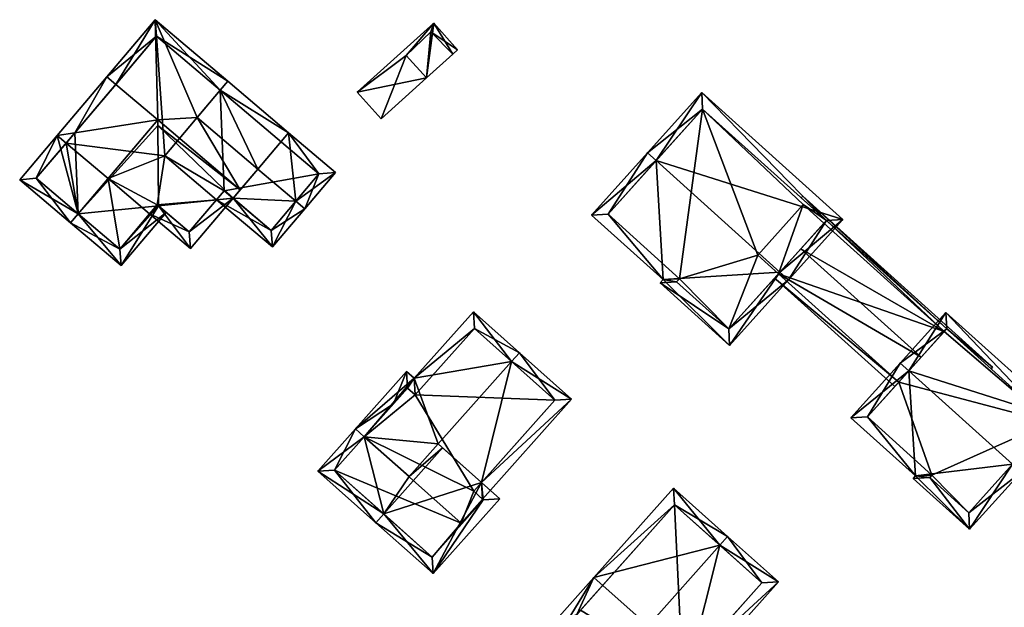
# Model space of a CAD drawing. Header units: inches. Extents: x 2685601 to 2690022, y 1235992 to 1239010.
# Tile 360 of 390: x 2689717 to 2689801, y 1237857 to 1237907. Entities that reach past the tile are written whole.
import ezdxf

# ---------------------------------------------------------------- set-up
doc = ezdxf.new("R2010")
doc.units = ezdxf.units.IN
doc.header["$MEASUREMENT"] = 0
doc.layers.add('Gebaeude Einzelhaus', color=10, linetype='Continuous')

msp = doc.modelspace()

# ---------------------------------------------------------------- meshes
at = {"layer": 'Gebaeude Einzelhaus'}
mesh = msp.add_polyface(dxfattribs=at)
corners = [(2689738.325, 1237887.986, 516.791), (2689741.086, 1237891.248, 519.438), (2689740.324, 1237891.893, 519.438), (2689734.977, 1237892.132, 517.411), (2689737.092, 1237894.629, 519.438), (2689733.567, 1237892.014, 516.791), (2689734.214, 1237892.778, 517.411), (2689739.703, 1237897.713, 516.791), (2689734.521, 1237902.1, 516.791), (2689733.875, 1237901.337, 517.446), (2689731.91, 1237899.016, 519.438), (2689743.698, 1237894.33, 516.791), (2689738.208, 1237889.395, 517.41), (2689742.288, 1237894.213, 517.446), (2689724.97, 1237901.843, 520.963), (2689728.321, 1237907.35, 516.791), (2689724.206, 1237902.49, 520.963), (2689728.553, 1237898.81, 520.963), (2689735.588, 1237892.854, 520.963), (2689721.479, 1237897.722, 517.524), (2689719.973, 1237897.49, 516.791), (2689720.736, 1237896.844, 516.791), (2689728.555, 1237898.327, 520.729), (2689728.605, 1237891.49, 517.428), (2689727.852, 1237890.818, 516.791), (2689731.354, 1237887.853, 516.791), (2689728.498, 1237891.581, 517.428), (2689734.977, 1237892.132, 520.361), (2689731.236, 1237889.263, 517.428), (2689734.214, 1237892.778, 520.361), (2689728.439, 1237905.94, 517.446), (2689716.781, 1237893.72, 516.791), (2689721.126, 1237890.041, 520.963), (2689721.773, 1237890.805, 520.963), (2689724.206, 1237902.49, 516.791), (2689724.97, 1237901.843, 517.524), (2689718.19, 1237893.838, 517.523), (2689725.424, 1237886.403, 516.791), (2689729.261, 1237890.935, 516.791), (2689725.306, 1237887.813, 517.533), (2689728.498, 1237891.581, 517.532), (2689733.567, 1237892.014, 508.582), (2689734.214, 1237892.778, 508.582), (2689738.208, 1237889.395, 508.582), (2689742.288, 1237894.213, 508.582), (2689733.875, 1237901.337, 508.582), (2689729.149, 1237895.755, 508.582), (2689728.439, 1237905.94, 508.582), (2689720.736, 1237896.844, 508.582), (2689727.852, 1237890.818, 508.582), (2689728.498, 1237891.581, 508.582), (2689731.236, 1237889.263, 508.582), (2689724.318, 1237893.81, 508.582), (2689718.19, 1237893.838, 508.582), (2689721.773, 1237890.805, 508.582), (2689725.306, 1237887.813, 508.582)]
mesh.append_faces([[corners[k] for k in face] for face in [(33, 39, 32), (32, 39, 37), (37, 39, 38), (38, 39, 23), (23, 39, 40), (37, 33, 32), (33, 22, 17), (38, 23, 37), (37, 23, 33), (33, 23, 22), (20, 36, 31), (31, 36, 32), (32, 36, 33), (20, 19, 36), (20, 34, 19), (19, 34, 35), (20, 19, 34), (34, 19, 35), (31, 33, 20), (20, 33, 19), (19, 33, 17), (31, 32, 33), (19, 16, 14), (19, 20, 16), (19, 21, 20), (8, 30, 15), (15, 30, 16), (16, 30, 14), (8, 9, 30), (25, 28, 27), (27, 28, 29), (25, 24, 28), (28, 24, 23), (23, 24, 26), (23, 27, 22), (22, 27, 18), (23, 25, 27), (26, 24, 23), (23, 24, 25), (17, 22, 18), (14, 19, 17), (19, 20, 21), (14, 16, 19), (19, 16, 20), (10, 18, 4), (10, 17, 18), (8, 15, 9), (9, 15, 10), (10, 15, 17), (17, 15, 14), (14, 15, 16), (7, 9, 8), (11, 13, 7), (7, 13, 9), (11, 1, 13), (13, 1, 2), (0, 12, 1), (1, 12, 2), (0, 5, 12), (12, 5, 3), (3, 5, 6), (7, 2, 11), (11, 2, 1), (7, 4, 2), (7, 9, 4), (4, 9, 10), (7, 8, 9), (0, 3, 5), (5, 3, 6), (0, 2, 3), (3, 2, 4), (0, 1, 2)]], dxfattribs={"color": 13})
mesh.append_faces([[corners[k] for k in face] for face in [(52, 55, 54), (52, 49, 55), (40, 26, 23), (39, 24, 40), (40, 24, 26), (39, 55, 24), (24, 55, 49), (39, 54, 55), (39, 33, 54), (52, 54, 48), (48, 54, 53), (33, 36, 54), (54, 36, 53), (19, 21, 36), (36, 21, 53), (53, 21, 48), (46, 47, 45), (46, 48, 47), (46, 52, 48), (51, 50, 41), (41, 50, 46), (46, 50, 52), (52, 50, 49), (27, 4, 18), (27, 3, 4), (29, 3, 27), (29, 6, 3), (28, 5, 29), (29, 5, 6), (28, 51, 5), (5, 51, 41), (23, 51, 28), (23, 50, 51), (23, 26, 50), (24, 50, 26), (24, 49, 50), (30, 19, 14), (19, 48, 21), (30, 47, 19), (19, 47, 48), (9, 45, 30), (30, 45, 47), (46, 42, 41), (42, 44, 43), (46, 45, 42), (42, 45, 44), (13, 44, 9), (9, 44, 45), (2, 12, 13), (13, 12, 44), (44, 12, 43), (3, 43, 12), (3, 42, 43), (3, 6, 42), (5, 42, 6), (5, 41, 42)]], dxfattribs={"color": 41})
mesh = msp.add_polyface(dxfattribs=at)
corners = [(2689753.705, 1237904.422, 518.122), (2689754.111, 1237904.788, 518.122), (2689752.075, 1237907.047, 518.122), (2689751.466, 1237902.404, 518.122), (2689745.557, 1237901.171, 518.122), (2689747.593, 1237898.913, 518.122), (2689749.74, 1237904.3, 518.122), (2689751.829, 1237906.316, 518.122), (2689751.829, 1237906.316, 512.8), (2689753.705, 1237904.422, 512.8), (2689749.74, 1237904.3, 512.8), (2689751.466, 1237902.404, 512.8)]
mesh.append_faces([[corners[k] for k in face] for face in [(7, 6, 2), (1, 7, 2), (0, 7, 1), (5, 6, 3), (2, 6, 4), (4, 6, 5), (3, 4, 5), (0, 2, 3), (3, 2, 4), (0, 1, 2)]], dxfattribs={"color": 13})
mesh.append_faces([[corners[k] for k in face] for face in [(8, 11, 10), (9, 11, 8), (0, 11, 9), (3, 11, 0), (10, 11, 6), (6, 11, 3), (8, 10, 7), (7, 10, 6), (9, 8, 0), (0, 8, 7)]], dxfattribs={"color": 41})
mesh = msp.add_polyface(dxfattribs=at)
corners = [(2689771.624, 1237885.211, 518.922), (2689771.373, 1237884.931, 518.649), (2689777.301, 1237879.593, 518.649), (2689771.042, 1237895.345, 524.083), (2689765.52, 1237890.708, 518.922), (2689770.299, 1237896.014, 524.083), (2689781.588, 1237885.848, 524.083), (2689782.331, 1237885.179, 524.083), (2689786.959, 1237890.318, 519.281), (2689774.926, 1237901.153, 519.281), (2689777.228, 1237881.005, 519.372), (2689772.784, 1237885.006, 519.373), (2689785.546, 1237890.244, 519.976), (2689775, 1237899.74, 519.976), (2689766.933, 1237890.781, 519.645), (2689773.035, 1237885.286, 519.645), (2689785.546, 1237890.244, 519.026), (2689775, 1237899.74, 513.158), (2689785.546, 1237890.244, 513.158), (2689766.933, 1237890.781, 513.158), (2689773.035, 1237885.286, 513.158), (2689772.784, 1237885.006, 513.158), (2689777.228, 1237881.005, 513.158), (2689783.376, 1237887.834, 521.177), (2689785.337, 1237890.012, 519.233), (2689781.46, 1237885.706, 519.24), (2689781.46, 1237885.706, 513.158), (2689785.337, 1237890.012, 513.158), (2689783.573, 1237891.6, 513.158), (2689779.695, 1237887.295, 513.158)]
mesh.append_faces([[corners[k] for k in face] for face in [(0, 15, 11), (5, 14, 4), (4, 14, 0), (0, 14, 15), (5, 3, 14), (9, 13, 5), (5, 13, 3), (7, 12, 8), (8, 12, 9), (9, 12, 13), (7, 6, 12), (11, 1, 0), (7, 10, 6), (10, 1, 11), (7, 2, 10), (10, 2, 1), (3, 9, 5), (7, 8, 6), (6, 8, 3), (3, 8, 9), (6, 2, 7), (3, 0, 6), (6, 0, 2), (5, 4, 3), (3, 4, 0), (0, 1, 2)]], dxfattribs={"color": 13})
mesh.append_faces([[corners[k] for k in face] for face in [(17, 20, 19), (20, 22, 21), (17, 29, 20), (20, 29, 22), (22, 29, 26), (18, 28, 17), (17, 28, 29), (18, 27, 28), (16, 27, 18), (16, 24, 27), (25, 22, 26), (25, 10, 22), (23, 6, 25), (25, 6, 10), (16, 12, 24), (24, 12, 23), (23, 12, 6), (10, 21, 22), (10, 11, 21), (11, 20, 21), (11, 15, 20), (15, 14, 20), (20, 14, 19), (14, 17, 19), (3, 13, 14), (14, 13, 17), (13, 16, 17), (17, 16, 18), (13, 12, 16)]], dxfattribs={"color": 41})
mesh = msp.add_polyface(dxfattribs=at)
corners = [(2689795.598, 1237880.771, 519.234), (2689783.376, 1237887.834, 521.177), (2689793.638, 1237878.594, 521.176), (2689785.337, 1237890.012, 519.233), (2689785.546, 1237890.244, 519.026), (2689795.808, 1237881.004, 519.025), (2689799.716, 1237877.735, 518.902), (2689799.592, 1237877.597, 519.025), (2689783.535, 1237892.306, 518.902), (2689783.41, 1237892.167, 519.026), (2689781.46, 1237885.706, 519.24), (2689791.721, 1237876.465, 519.24), (2689781.125, 1237885.334, 518.902), (2689791.386, 1237876.093, 518.902), (2689795.598, 1237880.771, 513.158), (2689785.337, 1237890.012, 513.158), (2689781.46, 1237885.706, 513.158), (2689791.721, 1237876.465, 513.158), (2689779.695, 1237887.295, 513.158), (2689783.573, 1237891.6, 513.158)]
mesh.append_faces([[corners[k] for k in face] for face in [(8, 4, 9), (4, 0, 3), (8, 5, 4), (4, 5, 0), (8, 6, 5), (5, 6, 7), (13, 12, 11), (11, 12, 10), (11, 12, 13), (11, 10, 12), (11, 2, 10), (10, 2, 1), (4, 8, 9), (4, 5, 8), (8, 5, 6), (6, 5, 7), (3, 0, 4), (4, 0, 5), (3, 1, 0), (0, 1, 2)]], dxfattribs={"color": 13})
mesh.append_faces([[corners[k] for k in face] for face in [(16, 14, 17), (16, 15, 14), (16, 19, 15), (16, 18, 19), (10, 17, 11), (10, 16, 17), (15, 3, 14), (14, 3, 0)]], dxfattribs={"color": 41})
mesh = msp.add_polyface(dxfattribs=at)
corners = [(2689756.151, 1237867.916, 516.848), (2689755.485, 1237867.169, 516.848), (2689756.231, 1237866.503, 516.377), (2689763.818, 1237875.016, 516.377), (2689758.71, 1237878.23, 519.177), (2689759.375, 1237878.976, 519.177), (2689752.454, 1237871.21, 519.177), (2689746.152, 1237871.82, 516.835), (2689749.968, 1237868.42, 519.177), (2689750.411, 1237876.799, 516.774), (2689755.46, 1237882.465, 516.774), (2689745.405, 1237872.485, 516.377), (2689749.764, 1237877.376, 516.377), (2689755.541, 1237881.053, 517.232), (2689750.493, 1237875.386, 517.233), (2689749.85, 1237875.968, 516.835), (2689748.639, 1237874.609, 516.836), (2689762.406, 1237874.935, 516.848), (2689756.151, 1237867.916, 517.345), (2689752.018, 1237860.154, 516.377), (2689757.703, 1237866.533, 516.377), (2689747.815, 1237865.238, 519.412), (2689747.15, 1237864.491, 519.412), (2689752.835, 1237870.87, 519.412), (2689742.208, 1237868.896, 516.377), (2689743.619, 1237868.978, 516.835), (2689751.936, 1237861.565, 516.843), (2689756.29, 1237866.451, 516.843), (2689755.485, 1237867.169, 517.345), (2689756.231, 1237866.503, 509.045), (2689755.485, 1237867.169, 509.045), (2689762.406, 1237874.935, 509.045), (2689755.541, 1237881.053, 509.045), (2689750.493, 1237875.386, 509.045), (2689749.85, 1237875.968, 509.045), (2689746.152, 1237871.82, 509.045), (2689754.41, 1237864.46, 509.045), (2689743.619, 1237868.978, 509.045), (2689751.936, 1237861.565, 509.045), (2689756.29, 1237866.451, 509.045)]
mesh.append_faces([[corners[k] for k in face] for face in [(19, 27, 20), (20, 27, 18), (18, 27, 28), (22, 26, 19), (19, 26, 27), (22, 21, 26), (24, 25, 22), (22, 25, 21), (24, 11, 25), (25, 11, 7), (24, 7, 11), (8, 23, 6), (24, 21, 7), (7, 21, 8), (8, 21, 23), (24, 22, 21), (21, 18, 23), (22, 19, 21), (21, 19, 18), (18, 19, 20), (3, 17, 5), (5, 17, 4), (2, 0, 3), (3, 0, 17), (2, 1, 0), (12, 16, 11), (11, 16, 7), (9, 15, 12), (12, 15, 16), (9, 14, 15), (10, 13, 9), (9, 13, 14), (10, 5, 13), (13, 5, 4), (7, 9, 11), (11, 9, 12), (9, 4, 10), (10, 4, 5), (7, 6, 9), (9, 6, 4), (7, 8, 6), (0, 4, 6), (0, 3, 4), (4, 3, 5), (0, 2, 3), (0, 1, 2)]], dxfattribs={"color": 13})
mesh.append_faces([[corners[k] for k in face] for face in [(38, 36, 39), (39, 36, 29), (38, 37, 36), (36, 37, 35), (6, 23, 0), (0, 23, 18), (28, 0, 18), (28, 1, 0), (27, 1, 28), (27, 2, 1), (27, 39, 2), (2, 39, 29), (27, 26, 39), (39, 26, 38), (21, 38, 26), (21, 37, 38), (21, 25, 37), (7, 35, 25), (25, 35, 37), (31, 33, 32), (33, 35, 34), (31, 30, 33), (33, 30, 35), (35, 30, 36), (36, 30, 29), (16, 35, 7), (15, 34, 16), (16, 34, 35), (15, 33, 34), (15, 14, 33), (14, 13, 33), (33, 13, 32), (4, 17, 13), (13, 17, 32), (32, 17, 31), (0, 31, 17), (0, 30, 31), (0, 1, 30), (2, 30, 1), (2, 29, 30)]], dxfattribs={"color": 41})
mesh = msp.add_polyface(dxfattribs=at)
corners = [(2689793.136, 1237868.484, 518.853), (2689792.944, 1237868.27, 518.649), (2689797.756, 1237863.936, 518.649), (2689792.582, 1237877.421, 523.326), (2689787.643, 1237873.43, 518.853), (2689791.839, 1237878.09, 523.326), (2689801.401, 1237869.479, 523.326), (2689802.145, 1237868.81, 523.326), (2689806.04, 1237873.136, 519.281), (2689795.734, 1237882.416, 519.281), (2689794.356, 1237868.344, 519.361), (2689797.683, 1237865.349, 519.363), (2689804.628, 1237873.063, 519.975), (2689795.808, 1237881.004, 519.976), (2689789.055, 1237873.504, 519.566), (2689794.549, 1237868.558, 519.567), (2689804.628, 1237873.063, 513.158), (2689797.683, 1237865.349, 513.158), (2689795.808, 1237881.004, 513.158), (2689795.808, 1237881.004, 519.025), (2689791.721, 1237876.465, 519.24), (2689789.055, 1237873.504, 513.158), (2689793.638, 1237878.594, 521.176), (2689795.598, 1237880.771, 519.234), (2689795.598, 1237880.771, 513.158), (2689791.721, 1237876.465, 513.158), (2689794.549, 1237868.558, 513.158), (2689794.356, 1237868.344, 513.158)]
mesh.append_faces([[corners[k] for k in face] for face in [(0, 15, 10), (5, 14, 4), (4, 14, 0), (0, 14, 15), (5, 3, 14), (5, 13, 3), (12, 7, 6), (12, 8, 7), (5, 9, 13), (13, 9, 12), (12, 9, 8), (10, 1, 0), (7, 11, 6), (7, 2, 11), (11, 2, 10), (10, 2, 1), (3, 9, 5), (6, 8, 3), (3, 8, 9), (6, 7, 8), (6, 2, 7), (3, 0, 6), (6, 0, 2), (5, 4, 3), (3, 4, 0), (0, 1, 2)]], dxfattribs={"color": 13})
mesh.append_faces([[corners[k] for k in face] for face in [(16, 24, 18), (16, 25, 24), (16, 26, 25), (25, 26, 21), (16, 17, 26), (26, 17, 27), (11, 10, 17), (17, 10, 27), (10, 26, 27), (10, 15, 26), (15, 14, 26), (26, 14, 21), (21, 20, 25), (23, 19, 24), (24, 19, 18), (22, 13, 23), (23, 13, 19), (20, 3, 22), (22, 3, 13), (21, 14, 20), (20, 14, 3), (16, 19, 12), (12, 19, 13), (16, 18, 19), (12, 11, 16), (16, 11, 17), (12, 6, 11)]], dxfattribs={"color": 41})
mesh = msp.add_polyface(dxfattribs=at)
corners = [(2689765.733, 1237859.829, 515.746), (2689762.093, 1237855.744, 515.746), (2689762.84, 1237855.079, 516.201), (2689770.347, 1237855.718, 518.556), (2689766.706, 1237851.633, 518.556), (2689776.463, 1237862.581, 518.556), (2689772.515, 1237867.439, 515.746), (2689777.129, 1237863.328, 518.556), (2689781.463, 1237859.465, 515.746), (2689773.934, 1237852.52, 516.23), (2689774.015, 1237851.108, 515.746), (2689773.269, 1237851.774, 516.23), (2689772.596, 1237866.028, 516.2), (2689764.27, 1237856.684, 516.201), (2689763.981, 1237856.359, 516.201), (2689780.051, 1237859.384, 516.23), (2689769.491, 1237844.353, 515.746), (2689775.515, 1237851.111, 515.746), (2689773.934, 1237852.52, 516.745), (2689765.354, 1237849.378, 518.779), (2689770.713, 1237855.391, 518.779), (2689764.689, 1237848.631, 518.779), (2689759.709, 1237853.069, 515.746), (2689769.41, 1237845.764, 516.217), (2689774.103, 1237851.03, 516.218), (2689773.269, 1237851.774, 516.745), (2689761.121, 1237853.15, 516.201), (2689774.015, 1237851.108, 508.723), (2689773.269, 1237851.774, 508.723), (2689780.051, 1237859.384, 508.723), (2689772.596, 1237866.028, 508.723), (2689764.583, 1237857.035, 508.723), (2689762.84, 1237855.079, 508.723), (2689771.04, 1237847.77, 508.723), (2689761.121, 1237853.15, 508.723), (2689769.41, 1237845.764, 508.723), (2689774.103, 1237851.03, 508.723)]
mesh.append_faces([[corners[k] for k in face] for face in [(1, 26, 22), (22, 26, 21), (21, 26, 19), (1, 2, 26), (17, 24, 18), (18, 24, 25), (16, 23, 17), (17, 23, 24), (16, 21, 23), (23, 21, 19), (4, 20, 3), (2, 19, 4), (4, 19, 20), (1, 22, 2), (2, 22, 19), (19, 22, 21), (16, 19, 21), (16, 18, 19), (19, 18, 20), (16, 17, 18), (8, 15, 7), (7, 15, 5), (8, 9, 15), (8, 10, 9), (9, 10, 11), (2, 1, 14), (0, 13, 1), (6, 12, 0), (0, 12, 13), (6, 7, 12), (12, 7, 5), (8, 9, 10), (10, 9, 11), (8, 5, 9), (9, 5, 3), (8, 7, 5), (0, 5, 6), (6, 5, 7), (0, 3, 5), (0, 2, 3), (3, 2, 4), (0, 1, 2)]], dxfattribs={"color": 13})
mesh.append_faces([[corners[k] for k in face] for face in [(32, 33, 34), (34, 33, 35), (35, 33, 36), (36, 33, 27), (25, 9, 18), (25, 11, 9), (24, 11, 25), (24, 10, 11), (24, 36, 10), (10, 36, 27), (24, 23, 36), (36, 23, 35), (19, 35, 23), (19, 34, 35), (19, 26, 34), (2, 32, 26), (26, 32, 34), (20, 9, 3), (20, 18, 9), (29, 28, 30), (30, 28, 31), (31, 28, 32), (32, 28, 33), (33, 28, 27), (14, 32, 2), (13, 31, 14), (14, 31, 32), (13, 12, 31), (31, 12, 30), (5, 30, 12), (5, 29, 30), (5, 15, 29), (9, 29, 15), (9, 28, 29), (9, 11, 28), (10, 28, 11), (10, 27, 28)]], dxfattribs={"color": 41})

doc.saveas('drawing.dxf')
